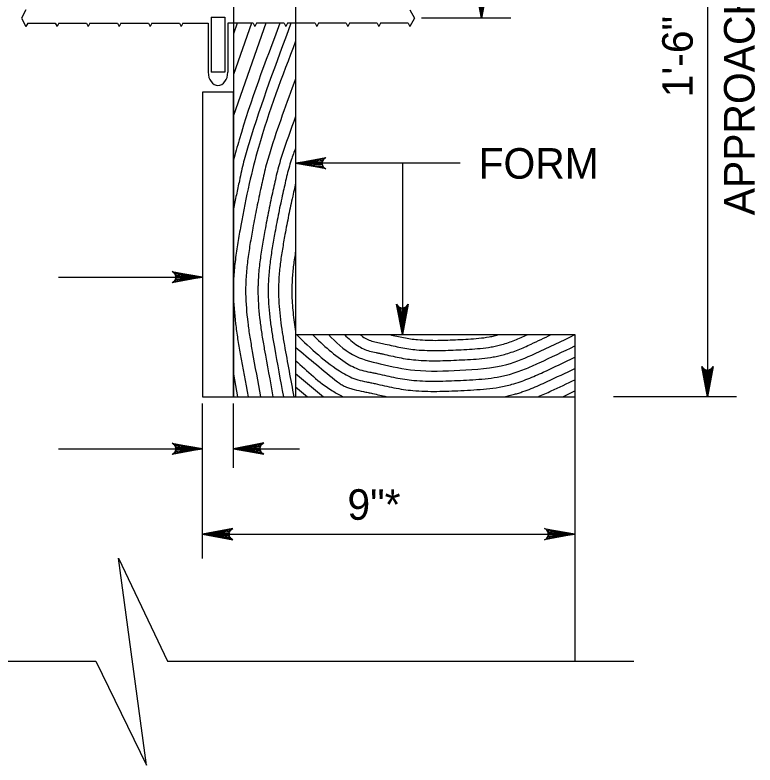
# Model space of a CAD drawing. Extents: x 636530 to 644067, y 294168 to 299122.
# Drawn here: x 638647.9 to 638720.6, y 298157.2 to 298230.8 of the extents above; entities that cross this region are included whole.
import ezdxf

# ---------------------------------------------------------------- set-up
doc = ezdxf.new("R2010")
doc.units = 0
doc.layers.add('1', color=7, linetype='Continuous')

msp = doc.modelspace()

# ---------------------------------------------------------------- linework, layer by layer
at = {"layer": '1'}
for p, q in [((638669.3506920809, 298266.856155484), (638669.3506920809, 298193.35415548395)), ((638675.4466920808, 298266.856155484), (638675.4466920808, 298193.35415548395)), ((638693.7132048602, 298266.856155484), (638693.7132048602, 298230.534255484)), ((638715.8952048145, 298266.856155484), (638715.8952048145, 298193.35415548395)), ((638648.9716920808, 298231.34225548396), (638648.5216920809, 298230.534255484)), ((638686.6816920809, 298231.34225548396), (638687.1316920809, 298230.534255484)), ((638648.5216920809, 298230.534255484), (638648.9716920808, 298229.726255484)), ((638667.1647316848, 298230.642255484), (638668.4886524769, 298230.642255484)), ((638667.1647316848, 298230.642255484), (638667.1647316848, 298225.2128693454)), ((638668.4886524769, 298230.642255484), (638668.4886524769, 298225.2128693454)), ((638687.1316920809, 298230.534255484), (638686.6816920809, 298229.726255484)), ((638696.5760174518, 298230.534255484), (638687.8016030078, 298230.534255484)), ((638649.1387712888, 298230.026255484), (638648.9716920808, 298229.726255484)), ((638649.1387712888, 298230.026255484), (638651.852612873, 298230.026255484)), ((638651.852612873, 298230.026255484), (638652.0196920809, 298229.726255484)), ((638652.1867712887, 298230.026255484), (638652.0196920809, 298229.726255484)), ((638652.1867712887, 298230.026255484), (638654.900612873, 298230.026255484)), ((638654.900612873, 298230.026255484), (638655.0676920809, 298229.726255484)), ((638655.2347712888, 298230.026255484), (638655.0676920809, 298229.726255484)), ((638655.2347712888, 298230.026255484), (638657.948612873, 298230.026255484)), ((638657.948612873, 298230.026255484), (638658.1156920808, 298229.726255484)), ((638658.2827712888, 298230.026255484), (638658.1156920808, 298229.726255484)), ((638658.2827712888, 298230.026255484), (638660.9966128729, 298230.026255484)), ((638660.9966128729, 298230.026255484), (638661.1636920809, 298229.726255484)), ((638661.3307712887, 298230.026255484), (638661.1636920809, 298229.726255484)), ((638661.3307712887, 298230.026255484), (638664.044612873, 298230.026255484)), ((638664.044612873, 298230.026255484), (638664.2116920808, 298229.726255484)), ((638664.3787712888, 298230.026255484), (638664.2116920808, 298229.726255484)), ((638664.3787712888, 298230.026255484), (638666.8647316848, 298230.026255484)), ((638666.8647316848, 298230.026255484), (638666.8647316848, 298225.2128693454)), ((638668.788652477, 298230.026255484), (638668.788652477, 298225.2128693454)), ((638671.274612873, 298230.026255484), (638668.788652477, 298230.026255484)), ((638669.715055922, 298230.026255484), (638669.3506920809, 298228.98465713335)), ((638671.1140909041, 298230.026255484), (638669.3506920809, 298224.9852687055)), ((638672.5131258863, 298230.026255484), (638669.3506920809, 298220.98588027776)), ((638671.274612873, 298230.026255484), (638671.4416920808, 298229.726255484)), ((638671.6087712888, 298230.026255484), (638671.4416920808, 298229.726255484)), ((638674.3226128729, 298230.026255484), (638671.6087712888, 298230.026255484)), ((638674.3226128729, 298230.026255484), (638674.4896920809, 298229.726255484)), ((638674.6567712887, 298230.026255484), (638674.4896920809, 298229.726255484)), ((638677.370612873, 298230.026255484), (638674.6567712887, 298230.026255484)), ((638677.370612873, 298230.026255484), (638677.5376920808, 298229.726255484)), ((638677.7047712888, 298230.026255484), (638677.5376920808, 298229.726255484)), ((638680.418612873, 298230.026255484), (638677.7047712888, 298230.026255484)), ((638680.418612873, 298230.026255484), (638680.5856920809, 298229.726255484)), ((638680.7527712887, 298230.026255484), (638680.5856920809, 298229.726255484)), ((638683.466612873, 298230.026255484), (638680.7527712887, 298230.026255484)), ((638683.466612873, 298230.026255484), (638683.6336920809, 298229.726255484)), ((638683.8007712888, 298230.026255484), (638683.6336920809, 298229.726255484)), ((638686.514612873, 298230.026255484), (638683.8007712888, 298230.026255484)), ((638686.514612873, 298230.026255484), (638686.6816920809, 298229.726255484)), ((638668.4886524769, 298225.2128693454), (638667.1647316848, 298225.2128693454)), ((638666.3026920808, 298223.25120325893), (638666.3026920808, 298201.83378116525)), ((638691.6159792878, 298216.27796747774), (638675.4466920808, 298216.27796747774)), ((638685.9299336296, 298216.27796747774), (638685.9299336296, 298199.45015548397)), ((638652.1568456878, 298205.10286064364), (638666.3026920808, 298205.10286064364)), ((638675.4466920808, 298199.45015548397), (638702.8786920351, 298199.45015548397)), ((638702.8786920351, 298199.45015548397), (638702.8786920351, 298193.35415548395)), ((638669.3506920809, 298195.57677375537), (638669.7554300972, 298193.35415548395)), ((638675.4466920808, 298195.6269883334), (638678.1980597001, 298193.35415548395)), ((638675.4466920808, 298194.3299154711), (638676.62789396, 298193.35415548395)), ((638666.3026920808, 298193.35415548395), (638702.8786920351, 298193.35415548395)), ((638701.6896557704, 298193.35415548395), (638702.8786920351, 298193.9174526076)), ((638702.8786920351, 298193.35415548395), (638702.8786920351, 298167.39492831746)), ((638718.758017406, 298193.35415548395), (638706.6541316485, 298193.35415548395)), ((638666.3026920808, 298177.47483011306), (638666.3026920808, 298192.67482042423)), ((638669.3506920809, 298186.3647847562), (638669.3506920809, 298192.67482042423)), ((638652.1568456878, 298188.24200240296), (638666.3026920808, 298188.24200240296)), ((638669.3506920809, 298188.24200240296), (638675.8346558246, 298188.24200240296)), ((638666.3026920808, 298179.85152349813), (638702.8786920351, 298179.85152349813)), ((638614.5135961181, 298167.39492831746), (638655.8211242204, 298167.39492831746)), ((638662.855999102, 298167.39492831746), (638708.6618824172, 298167.39492831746))]:
    msp.add_line(p, q, dxfattribs=at)
for points in [[(638693.7132048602, 298230.534255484), (638693.1539715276, 298233.51688881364)], [(638693.3132048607, 298233.2870554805), (638693.7132048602, 298230.534255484), (638693.2335881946, 298233.4019721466)], [(638693.5132048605, 298233.1685554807), (638693.7132048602, 298230.534255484), (638693.4132048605, 298233.2278054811)], [(638693.7132048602, 298233.1342554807), (638693.7132048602, 298230.534255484), (638693.6132048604, 298233.1514054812)], [(638694.2724381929, 298233.51688881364), (638693.7132048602, 298230.534255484), (638694.1928215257, 298233.4019721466)], [(638694.1132048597, 298233.2870554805), (638693.7132048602, 298230.534255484), (638694.0132048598, 298233.2278054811)], [(638693.9132048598, 298233.1685554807), (638693.7132048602, 298230.534255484), (638693.81320486, 298233.1514054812)], [(638675.4466920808, 298216.27796747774), (638678.4293254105, 298216.8372008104), (638678.3144087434, 298216.7575841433), (638678.1994920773, 298216.67796747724), (638678.140242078, 298216.5779674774), (638678.0809920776, 298216.4779674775), (638678.0638420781, 298216.3779674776), (638678.0466920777, 298216.27796747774), (638678.0638420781, 298216.1779674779), (638678.0809920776, 298216.07796747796), (638678.140242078, 298215.9779674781), (638678.1994920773, 298215.87796747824), (638678.3144087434, 298215.7983508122), (638678.4293254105, 298215.7187341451), (638675.4466920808, 298216.27796747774), (638678.3144087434, 298215.7983508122), (638678.1994920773, 298215.87796747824), (638675.4466920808, 298216.27796747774), (638678.140242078, 298215.9779674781), (638678.0809920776, 298216.07796747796), (638675.4466920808, 298216.27796747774), (638678.0638420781, 298216.1779674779), (638678.0466920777, 298216.27796747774), (638675.4466920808, 298216.27796747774), (638678.0638420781, 298216.3779674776), (638678.0809920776, 298216.4779674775), (638675.4466920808, 298216.27796747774), (638678.140242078, 298216.5779674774), (638678.1994920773, 298216.67796747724), (638675.4466920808, 298216.27796747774), (638678.3144087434, 298216.7575841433)], [(638666.3026920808, 298205.10286064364), (638663.3200587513, 298204.543627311), (638663.4349754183, 298204.623243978), (638663.5498920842, 298204.7028606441), (638663.6091420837, 298204.802860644), (638663.6683920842, 298204.90286064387), (638663.6855420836, 298205.0028606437), (638663.7026920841, 298205.10286064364), (638663.6855420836, 298205.2028606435), (638663.6683920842, 298205.3028606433), (638663.6091420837, 298205.4028606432), (638663.5498920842, 298205.5028606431), (638663.4349754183, 298205.58247730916), (638663.3200587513, 298205.6620939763), (638666.3026920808, 298205.10286064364), (638663.4349754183, 298205.58247730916), (638663.5498920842, 298205.5028606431), (638666.3026920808, 298205.10286064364), (638663.6091420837, 298205.4028606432), (638663.6683920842, 298205.3028606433), (638666.3026920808, 298205.10286064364), (638663.6855420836, 298205.2028606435), (638663.7026920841, 298205.10286064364), (638666.3026920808, 298205.10286064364), (638663.6855420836, 298205.0028606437), (638663.6683920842, 298204.90286064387), (638666.3026920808, 298205.10286064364), (638663.6091420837, 298204.802860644), (638663.5498920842, 298204.7028606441), (638666.3026920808, 298205.10286064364), (638663.4349754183, 298204.623243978)], [(638685.9299336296, 298199.45015548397), (638685.370700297, 298202.4327888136), (638685.450316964, 298202.31787214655), (638685.52993363, 298202.20295548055), (638685.6299336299, 298202.14370548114), (638685.7299336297, 298202.0844554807), (638685.8299336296, 298202.0673054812), (638685.9299336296, 298202.05015548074), (638686.0299336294, 298202.0673054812), (638686.1299336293, 298202.0844554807), (638686.2299336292, 298202.14370548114), (638686.329933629, 298202.20295548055), (638686.409550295, 298202.31787214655), (638686.4891669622, 298202.4327888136), (638685.9299336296, 298199.45015548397), (638686.409550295, 298202.31787214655), (638686.329933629, 298202.20295548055), (638685.9299336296, 298199.45015548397), (638686.2299336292, 298202.14370548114), (638686.1299336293, 298202.0844554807), (638685.9299336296, 298199.45015548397), (638686.0299336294, 298202.0673054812), (638685.9299336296, 298202.05015548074), (638685.9299336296, 298199.45015548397), (638685.8299336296, 298202.0673054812), (638685.7299336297, 298202.0844554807), (638685.9299336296, 298199.45015548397), (638685.6299336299, 298202.14370548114), (638685.52993363, 298202.20295548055), (638685.9299336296, 298199.45015548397), (638685.450316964, 298202.31787214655)], [(638715.8952048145, 298193.35415548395), (638715.3359714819, 298196.3367888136), (638715.4155881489, 298196.22187214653), (638715.495204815, 298196.1069554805), (638715.5952048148, 298196.0477054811), (638715.6952048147, 298195.9884554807), (638715.7952048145, 298195.9713054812), (638715.8952048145, 298195.9541554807), (638715.9952048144, 298195.9713054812), (638716.0952048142, 298195.9884554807), (638716.1952048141, 298196.0477054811), (638716.2952048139, 298196.1069554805), (638716.37482148, 298196.22187214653), (638716.4544381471, 298196.3367888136), (638715.8952048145, 298193.35415548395), (638716.37482148, 298196.22187214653), (638716.2952048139, 298196.1069554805), (638715.8952048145, 298193.35415548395), (638716.1952048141, 298196.0477054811), (638716.0952048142, 298195.9884554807), (638715.8952048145, 298193.35415548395), (638715.9952048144, 298195.9713054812), (638715.8952048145, 298195.9541554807), (638715.8952048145, 298193.35415548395), (638715.7952048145, 298195.9713054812), (638715.6952048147, 298195.9884554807), (638715.8952048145, 298193.35415548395), (638715.5952048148, 298196.0477054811), (638715.495204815, 298196.1069554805), (638715.8952048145, 298193.35415548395), (638715.4155881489, 298196.22187214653)], [(638666.3026920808, 298188.24200240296), (638663.3200587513, 298187.6827690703), (638663.4349754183, 298187.76238573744), (638663.5498920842, 298187.84200240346), (638663.6091420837, 298187.9420024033), (638663.6683920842, 298188.0420024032), (638663.6855420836, 298188.1420024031), (638663.7026920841, 298188.24200240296), (638663.6855420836, 298188.3420024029), (638663.6683920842, 298188.44200240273), (638663.6091420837, 298188.5420024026), (638663.5498920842, 298188.64200240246), (638663.4349754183, 298188.7216190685), (638663.3200587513, 298188.8012357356), (638666.3026920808, 298188.24200240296), (638663.4349754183, 298188.7216190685), (638663.5498920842, 298188.64200240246), (638666.3026920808, 298188.24200240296), (638663.6091420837, 298188.5420024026), (638663.6683920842, 298188.44200240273), (638666.3026920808, 298188.24200240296), (638663.6855420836, 298188.3420024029), (638663.7026920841, 298188.24200240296), (638666.3026920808, 298188.24200240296), (638663.6855420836, 298188.1420024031), (638663.6683920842, 298188.0420024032), (638666.3026920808, 298188.24200240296), (638663.6091420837, 298187.9420024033), (638663.5498920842, 298187.84200240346), (638666.3026920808, 298188.24200240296), (638663.4349754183, 298187.76238573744)], [(638669.3506920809, 298188.24200240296), (638672.335701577, 298187.69559430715), (638672.22044376, 298187.7747162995), (638672.1051859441, 298187.8538382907), (638672.0455066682, 298187.95358269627), (638671.985827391, 298188.0533271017), (638671.9682477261, 298188.15325246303), (638671.9506680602, 298188.2531778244), (638671.9673880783, 298188.3532506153), (638671.9841080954, 298188.4533234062), (638672.0429277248, 298188.553577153), (638672.1017473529, 298188.6538308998), (638672.216320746, 298188.7339407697), (638672.33089414, 298188.81405064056), (638669.3506920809, 298188.24200240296), (638672.216320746, 298188.7339407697), (638672.1017473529, 298188.6538308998), (638669.3506920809, 298188.24200240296), (638672.0429277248, 298188.553577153), (638671.9841080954, 298188.4533234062), (638669.3506920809, 298188.24200240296), (638671.9673880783, 298188.3532506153), (638671.9506680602, 298188.2531778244), (638669.3506920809, 298188.24200240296), (638671.9682477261, 298188.15325246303), (638671.985827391, 298188.0533271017), (638669.3506920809, 298188.24200240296), (638672.0455066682, 298187.95358269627), (638672.1051859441, 298187.8538382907), (638669.3506920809, 298188.24200240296), (638672.22044376, 298187.7747162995)], [(638666.3026920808, 298179.85152349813), (638669.2853254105, 298179.2922901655), (638669.1704087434, 298179.37190683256), (638669.0554920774, 298179.45152349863), (638668.9962420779, 298179.55152349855), (638668.9369920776, 298179.65152349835), (638668.9198420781, 298179.7515234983), (638668.9026920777, 298179.85152349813), (638668.9198420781, 298179.951523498), (638668.9369920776, 298180.0515234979), (638668.9962420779, 298180.15152349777), (638669.0554920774, 298180.25152349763), (638669.1704087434, 298180.3311401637), (638669.2853254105, 298180.41075683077), (638666.3026920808, 298179.85152349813), (638669.1704087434, 298180.3311401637), (638669.0554920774, 298180.25152349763), (638666.3026920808, 298179.85152349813), (638668.9962420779, 298180.15152349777), (638668.9369920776, 298180.0515234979), (638666.3026920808, 298179.85152349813), (638668.9198420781, 298179.951523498), (638668.9026920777, 298179.85152349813), (638666.3026920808, 298179.85152349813), (638668.9198420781, 298179.7515234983), (638668.9369920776, 298179.65152349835), (638666.3026920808, 298179.85152349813), (638668.9962420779, 298179.55152349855), (638669.0554920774, 298179.45152349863), (638666.3026920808, 298179.85152349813), (638669.1704087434, 298179.37190683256)], [(638702.8786920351, 298179.85152349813), (638699.8960587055, 298179.2922901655), (638700.0109753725, 298179.37190683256), (638700.1258920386, 298179.45152349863), (638700.185142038, 298179.55152349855), (638700.2443920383, 298179.65152349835), (638700.2615420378, 298179.7515234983), (638700.2786920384, 298179.85152349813), (638700.2615420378, 298179.951523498), (638700.2443920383, 298180.0515234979), (638700.185142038, 298180.15152349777), (638700.1258920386, 298180.25152349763), (638700.0109753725, 298180.3311401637), (638699.8960587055, 298180.41075683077), (638702.8786920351, 298179.85152349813), (638700.0109753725, 298180.3311401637), (638700.1258920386, 298180.25152349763), (638702.8786920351, 298179.85152349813), (638700.185142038, 298180.15152349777), (638700.2443920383, 298180.0515234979), (638702.8786920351, 298179.85152349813), (638700.2615420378, 298179.951523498), (638700.2786920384, 298179.85152349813), (638702.8786920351, 298179.85152349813), (638700.2615420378, 298179.7515234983), (638700.2443920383, 298179.65152349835), (638702.8786920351, 298179.85152349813), (638700.185142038, 298179.55152349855), (638700.1258920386, 298179.45152349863), (638702.8786920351, 298179.85152349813), (638700.0109753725, 298179.37190683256)], [(638655.8211242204, 298167.39492831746), (638660.8186941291, 298157.1833704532), (638658.0582941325, 298177.4811704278), (638662.855999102, 298167.39492831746)]]:
    msp.add_lwpolyline(points, dxfattribs=at)
msp.add_lwpolyline([(638666.3026920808, 298193.35415548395), (638669.3506920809, 298193.35415548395), (638669.3506920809, 298223.25120325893), (638666.3026920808, 298223.25120325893)], close=True, dxfattribs=at)
msp.add_ellipse((638667.8266920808, 298225.2128693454), major_axis=(7.853744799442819e-17, 1.2826138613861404), ratio=0.75, start_param=1.5707963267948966, end_param=4.71238898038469, dxfattribs=at)
for points in [[(638673.9121608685, 298230.026255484), (638669.9051203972, 298218.5714230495), (638669.3506920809, 298216.5919355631)], [(638674.988341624, 298230.026255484), (638670.8524387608, 298218.2030471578), (638670.3429810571, 298216.4065621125), (638669.9318771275, 298214.5717591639), (638669.6297082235, 298213.18370073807), (638669.3506920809, 298211.7910489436)], [(638675.4466920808, 298228.2600785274), (638671.7997571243, 298217.8346712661), (638670.9004092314, 298214.28706392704), (638670.0665726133, 298210.1529874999), (638669.7755320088, 298208.48855547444), (638669.5336704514, 298206.82335113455), (638669.3753575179, 298205.1579993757), (638669.3382722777, 298204.32546349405), (638669.334962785, 298203.49312509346), (638669.5519297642, 298200.52382735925), (638669.7584114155, 298199.04286940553), (638670.008288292, 298197.57353359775), (638670.7766355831, 298193.35415548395)], [(638675.4466920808, 298224.5683353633), (638672.9365391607, 298217.392620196), (638672.4529097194, 298215.687212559), (638672.2559976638, 298214.8170350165), (638672.062647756, 298213.94542964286), (638671.8423076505, 298212.94406368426), (638671.6357205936, 298211.9416970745), (638671.2497931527, 298209.9153798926), (638670.9692670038, 298208.3110789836), (638670.736143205, 298206.7060336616), (638670.5835496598, 298205.10084624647), (638670.5478042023, 298204.298387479), (638670.544614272, 298203.49611905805), (638670.7534040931, 298200.63872967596), (638670.9521037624, 298199.2135867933), (638671.1925631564, 298197.7996280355), (638672.0020821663, 298193.35415548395)], [(638675.4466920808, 298220.87659219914), (638674.073321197, 298216.95056912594), (638673.603779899, 298215.29484007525), (638673.4126038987, 298214.4500108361), (638673.2248862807, 298213.6037953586), (638673.0102337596, 298212.62827741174), (638672.8089792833, 298211.6517846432), (638672.6177101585, 298210.66979146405), (638672.433013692, 298209.6777722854), (638672.1630019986, 298208.13360249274), (638671.9386159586, 298206.5887161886), (638671.791741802, 298205.0436931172), (638671.757336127, 298204.27131146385), (638671.7516349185, 298203.8851848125), (638671.754265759, 298203.4991130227), (638671.954878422, 298200.7536319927), (638672.1457961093, 298199.3843041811), (638672.3768380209, 298198.0257224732), (638673.2275287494, 298193.35415548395)], [(638675.4466920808, 298217.8001395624), (638675.0206395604, 298216.58219323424), (638674.5628383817, 298214.96786300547), (638674.3764424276, 298214.14415735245), (638674.1934183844, 298213.3191001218), (638673.9835055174, 298212.3651221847), (638673.7866948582, 298211.4101909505), (638673.599649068, 298210.449880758), (638673.4190308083, 298209.47976594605), (638673.157781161, 298207.98570541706), (638672.9406765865, 298206.49095162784), (638672.798568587, 298204.9960655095), (638672.7652793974, 298204.24874811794), (638672.7597631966, 298203.87515151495), (638672.7623086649, 298203.5016079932), (638672.9561070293, 298200.8493839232), (638673.1405397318, 298199.52656867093), (638673.3637337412, 298198.21413450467), (638674.2487342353, 298193.35415548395)], [(638675.4466920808, 298214.31198398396), (638675.3402809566, 298213.83830386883), (638675.1619504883, 298213.03440488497), (638674.9567772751, 298212.10196695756), (638674.764410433, 298211.1685972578), (638674.5815879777, 298210.229970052), (638674.4050479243, 298209.2817596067), (638674.1525603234, 298207.83780834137), (638673.9427372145, 298206.39318706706), (638673.8053953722, 298204.9484379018), (638673.773222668, 298204.226184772), (638673.7678914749, 298203.86511821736), (638673.7703515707, 298203.50410296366), (638673.9573356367, 298200.9451358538), (638674.1352833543, 298199.6688331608), (638674.3506294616, 298198.4025465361), (638675.2699397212, 298193.35415548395)], [(638675.4466920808, 298207.6509640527), (638675.4457732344, 298207.6455421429), (638675.2454160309, 298206.26609313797), (638675.1142701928, 298204.8865220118), (638675.0835489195, 298204.1968524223), (638675.0808073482, 298203.5073464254), (638675.1975863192, 298201.6211688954), (638675.3087280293, 298200.67798477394), (638675.4466920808, 298199.73822255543)], [(638675.529071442, 298199.45015548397), (638680.0585732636, 298195.7084524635), (638681.5711247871, 298195.0024239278), (638682.4167867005, 298194.81526344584), (638682.8418036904, 298194.7308314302), (638683.2605978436, 298194.640187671), (638684.1844236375, 298194.4270630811), (638685.108395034, 298194.2315737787), (638686.0362631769, 298194.0701484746), (638686.9717792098, 298193.95921587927), (638688.149092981, 298193.89135287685), (638689.3287437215, 298193.87848942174), (638690.5087721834, 298193.90598919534), (638691.6872191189, 298193.95921587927), (638692.9460089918, 298194.02612201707), (638694.202186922, 298194.12308189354), (638695.4526336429, 298194.2908935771), (638696.0747330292, 298194.4141182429), (638696.6942298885, 298194.5703551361), (638698.2617566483, 298195.10407473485), (638699.7662387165, 298195.76257262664), (638702.8786920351, 298197.2370743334)], [(638677.0992371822, 298199.45015548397), (638680.5517969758, 298196.59808611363), (638681.9493177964, 298195.9457515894), (638682.730666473, 298195.7728248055), (638683.1233605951, 298195.69481390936), (638683.5103051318, 298195.6110636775), (638684.3946204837, 298195.40705406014), (638685.2790752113, 298195.2199254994), (638686.1672600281, 298195.06540407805), (638687.0627656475, 298194.95921587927), (638688.2021818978, 298194.89353737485), (638689.3438598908, 298194.881087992), (638690.4859034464, 298194.9077025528), (638691.6264163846, 298194.95921587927), (638692.8388345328, 298195.0236573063), (638694.0487369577, 298195.1170453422), (638695.2531193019, 298195.2786751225), (638695.8523015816, 298195.39736039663), (638696.4489772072, 298195.54784178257), (638697.9398487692, 298196.0554614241), (638699.3707586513, 298196.6817574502), (638702.8786920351, 298198.3436149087)], [(638678.6694029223, 298199.45015548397), (638681.045020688, 298197.48771976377), (638683.7600124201, 298196.58193968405), (638687.1537520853, 298195.95921587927), (638691.5656136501, 298195.95921587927), (638696.203724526, 298196.5253284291), (638698.9752785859, 298197.60094227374), (638702.8786920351, 298199.45015548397)], [(638680.2395686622, 298199.45015548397), (638681.5382444, 298198.3773534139), (638682.705703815, 298197.83240691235), (638683.3584260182, 298197.6879475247), (638683.6864744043, 298197.62277886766), (638684.0097197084, 298197.5528156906), (638684.8150141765, 298197.36703601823), (638685.620435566, 298197.1966289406), (638686.4292537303, 298197.05591528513), (638687.2447385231, 298196.95921587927), (638688.3083597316, 298196.8979063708), (638689.3740922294, 298196.88628513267), (638690.4401659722, 298196.9111292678), (638691.5048109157, 298196.95921587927), (638692.6244856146, 298197.0187278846), (638693.7418370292, 298197.1049722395), (638694.8540906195, 298197.25423821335), (638695.4074386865, 298197.3638447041), (638695.9584718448, 298197.50281507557), (638697.2960330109, 298197.9582348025), (638697.942076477, 298198.22835047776), (638698.5797985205, 298198.52012709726), (638700.5429498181, 298199.45015548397)], [(638681.8097344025, 298199.45015548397), (638682.0314681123, 298199.2669870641), (638683.0838968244, 298198.77573457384), (638683.6723057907, 298198.6455088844), (638683.9680313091, 298198.58676134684), (638684.2594269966, 298198.52369169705), (638685.0252110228, 298198.34702699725), (638685.7911157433, 298198.1849806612), (638686.5602505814, 298198.0511708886), (638687.3357249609, 298197.95921587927), (638688.3614486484, 298197.90009086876), (638689.3892083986, 298197.8888837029), (638690.4172972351, 298197.91284262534), (638691.4440081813, 298197.95921587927), (638692.5173111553, 298198.01626317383), (638693.5883870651, 298198.09893568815), (638694.6545762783, 298198.2420197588), (638695.185007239, 298198.34708685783), (638695.7132191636, 298198.48030172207), (638696.9741251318, 298198.9096214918), (638697.5831440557, 298199.164256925), (638698.1843184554, 298199.4393119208), (638698.2072076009, 298199.45015548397)], [(638684.6991314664, 298199.45015548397), (638685.377711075, 298199.2953902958), (638686.0568957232, 298199.15494836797), (638686.7390932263, 298199.0393750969), (638687.4267113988, 298198.95921587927), (638688.4145375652, 298198.90227536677), (638689.4043245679, 298198.8914822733), (638690.394428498, 298198.9145559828), (638691.383205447, 298198.95921587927), (638692.4101366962, 298199.013798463), (638693.4349371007, 298199.09289913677), (638694.4550619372, 298199.2298013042), (638694.9625757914, 298199.3303290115), (638695.4410345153, 298199.45015548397)], [(638675.4466920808, 298198.221134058), (638679.5653495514, 298194.8188188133), (638679.743312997, 298194.6832958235), (638679.9310182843, 298194.56123972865), (638680.1271895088, 298194.45151220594), (638680.3305507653, 298194.35297493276), (638680.7557247, 298194.1843685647), (638681.1929317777, 298194.05909626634), (638682.1029069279, 298193.8577020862), (638682.5602467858, 298193.76684895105), (638683.0108905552, 298193.66931166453), (638684.3976495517, 298193.35415548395)], [(638675.4466920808, 298196.9240611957), (638679.0721258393, 298193.92918516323), (638680.0727910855, 298193.35415548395)], [(638695.9296063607, 298193.35415548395), (638696.4364704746, 298193.4644216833), (638696.6883564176, 298193.5267915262), (638696.9394825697, 298193.59286848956), (638697.358560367, 298193.71569589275), (638697.7729909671, 298193.8533714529), (638698.5836645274, 298194.15268804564), (638699.3778061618, 298194.48472468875), (638700.1617187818, 298194.8433878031), (638702.8786920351, 298196.13053375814)], [(638699.282131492, 298193.35415548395), (638700.5571988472, 298193.92420297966), (638702.8786920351, 298195.0239931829)]]:
    msp.add_spline(points, degree=3, dxfattribs=at)

# ---------------------------------------------------------------- texts
for s, p in [('APPROACH SLAB', (638720.5179519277, 298211.1720500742)), ('1\'-6"', (638714.4459478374, 298222.75859788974))]:
    msp.add_text(s, height=2.99999999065, rotation=90, dxfattribs=at).set_placement(p)
for s, height, p in [('FORM', 2.9999999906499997, (638693.4124964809, 298214.76862127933)), ('9"*', 2.99999999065, (638680.5395109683, 298181.2668048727))]:
    msp.add_text(s, height=height, dxfattribs=at).set_placement(p)

doc.saveas('drawing.dxf')
